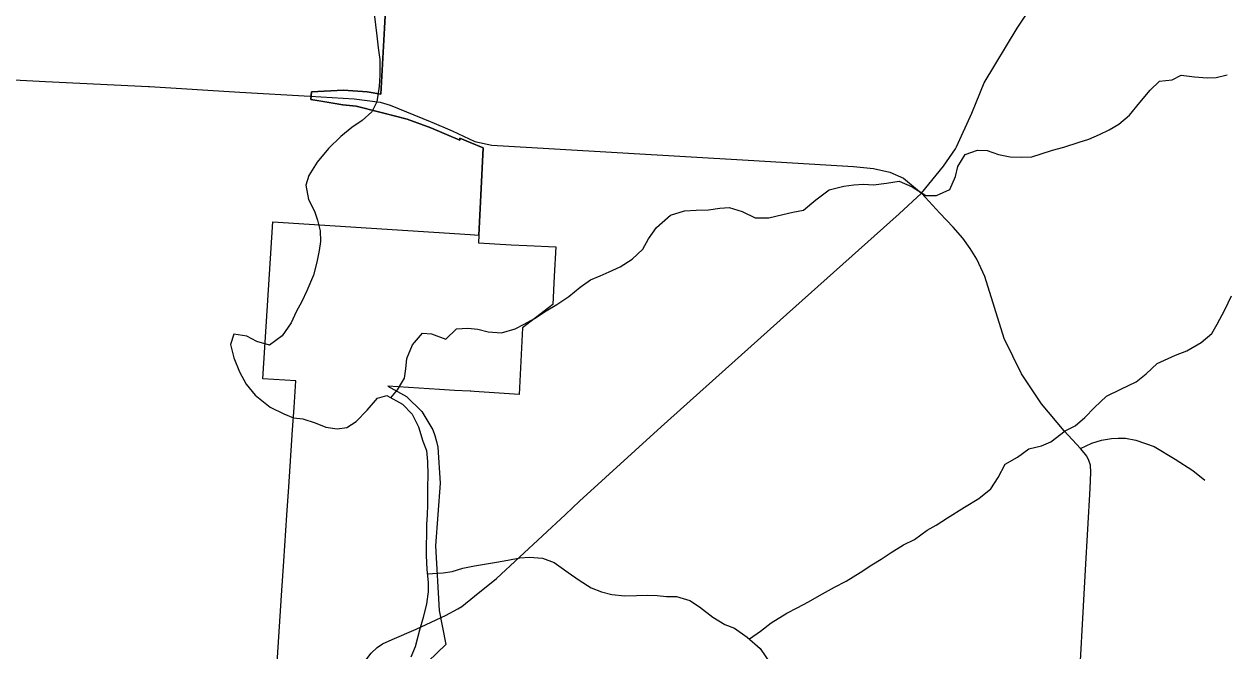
# Model space of a CAD drawing. Extents: x 208586767.6 to 208586821.4, y -134301046.9 to -134301022.9.
# Drawn here: x 208586781.515 to 208586782.765, y -134301027.057 to -134301026.405 of the extents above; entities that cross this region are included whole.
import ezdxf

# ---------------------------------------------------------------- set-up
doc = ezdxf.new("R2010")
doc.units = 0
for name, color, linetype in [('GM_X_City_Street', 7, 'Continuous'), ('GM_X_Corporation', 7, 'Continuous'), ('GM_X_Minor_River', 7, 'Continuous'), ('GM_X_Township_Road', 7, 'Continuous'), ('GM_X_US_Route', 7, 'Continuous')]:
    doc.layers.add(name, color=color, linetype=linetype)

msp = doc.modelspace()

# ---------------------------------------------------------------- linework, layer by layer
at = {"layer": 'GM_X_City_Street'}
for points in [[(208586782.6105, -134301027.1371), (208586782.6116, -134301027.1179), (208586782.6197, -134301026.9727), (208586782.6245, -134301026.8881), (208586782.6251, -134301026.8711), (208586782.6247, -134301026.8638), (208586782.623, -134301026.8589), (208586782.6209, -134301026.8545), (208586782.6181, -134301026.851), (208586782.6143, -134301026.8465), (208586782.5973, -134301026.8279), (208586782.5737, -134301026.7998), (208586782.5529, -134301026.7687), (208586782.5349, -134301026.7321), (208586782.5147, -134301026.6674), (208586782.5065, -134301026.6495), (208586782.4995, -134301026.6383), (208586782.4921, -134301026.6275), (208586782.482, -134301026.6159), (208586782.4679, -134301026.6014), (208586782.4489, -134301026.5808)], [(208586782.6143, -134301026.8465), (208586782.6263, -134301026.8408), (208586782.6364, -134301026.8378), (208586782.6468, -134301026.8361), (208586782.6537, -134301026.8356), (208586782.6611, -134301026.8356), (208586782.6721, -134301026.8377), (208586782.691, -134301026.8444), (208586782.7128, -134301026.8576), (208586782.7313, -134301026.8694), (208586782.7438, -134301026.8794)]]:
    msp.add_lwpolyline(points, dxfattribs=at)
at = {"layer": 'GM_X_Corporation'}
for points in [[(208586781.7773, -134301027.0857), (208586781.783, -134301026.9995), (208586781.7854, -134301026.9637), (208586781.7886, -134301026.9158), (208586781.7905, -134301026.8863), (208586781.7945, -134301026.8271), (208586781.796, -134301026.8037), (208586781.7979, -134301026.7761), (208586781.7635, -134301026.774), (208586781.7738, -134301026.6104), (208586781.9791, -134301026.6237), (208586781.9883, -134301026.6243), (208586781.9883, -134301026.6241), (208586781.9883, -134301026.6243), (208586781.9905, -134301026.5826), (208586781.9929, -134301026.5335), (208586781.9791, -134301026.5279), (208586781.9686, -134301026.5235), (208586781.9685, -134301026.5255), (208586781.9385, -134301026.5127), (208586781.9136, -134301026.5035), (208586781.8851, -134301026.4962), (208586781.8606, -134301026.4899), (208586781.8469, -134301026.4886), (208586781.8135, -134301026.4832), (208586781.8142, -134301026.4752), (208586781.8476, -134301026.4733), (208586781.872, -134301026.475), (208586781.8862, -134301026.4774), (208586781.89, -134301026.409), (208586781.8954, -134301026.3136)], [(208586781.8954, -134301026.3136), (208586781.89, -134301026.409), (208586781.8862, -134301026.4774), (208586781.872, -134301026.475), (208586781.8476, -134301026.4733), (208586781.8142, -134301026.4752), (208586781.8135, -134301026.4832), (208586781.8244, -134301026.4847), (208586781.8469, -134301026.4886), (208586781.8606, -134301026.4899), (208586781.8851, -134301026.4962), (208586781.8907, -134301026.4976), (208586781.9136, -134301026.5035), (208586781.9385, -134301026.5127), (208586781.9685, -134301026.5255), (208586781.9686, -134301026.5235), (208586781.9791, -134301026.5279), (208586781.9929, -134301026.5335), (208586781.9905, -134301026.5826), (208586781.9883, -134301026.6243), (208586781.9879, -134301026.6325), (208586782.0218, -134301026.6343), (208586782.0381, -134301026.6351), (208586782.0684, -134301026.6365), (208586782.0684, -134301026.6366), (208586782.0668, -134301026.6671), (208586782.0653, -134301026.6964), (208586782.0337, -134301026.7208), (208586782.0301, -134301026.7901), (208586781.9834, -134301026.7871), (208586781.9799, -134301026.7869), (208586781.9793, -134301026.7869), (208586781.963, -134301026.7859), (208586781.9472, -134301026.7849), (208586781.8936, -134301026.7815), (208586781.9131, -134301026.7923), (208586781.929, -134301026.8079), (208586781.9403, -134301026.8271), (208586781.9425, -134301026.833), (208586781.9442, -134301026.839), (208586781.9455, -134301026.8452), (208586781.9481, -134301026.8824), (208586781.9433, -134301026.9478), (208586781.9471, -134301027.0151), (208586781.954, -134301027.0505), (208586781.9354, -134301027.0683)]]:
    msp.add_lwpolyline(points, dxfattribs=at)
at = {"layer": 'GM_X_Minor_River'}
for points in [[(208586781.8794, -134301026.3939), (208586781.8823, -134301026.4167), (208586781.8837, -134301026.4293), (208586781.8852, -134301026.4414), (208586781.8851, -134301026.4581), (208586781.8846, -134301026.4691), (208586781.8822, -134301026.4854), (208586781.8768, -134301026.496), (208586781.8669, -134301026.5051), (208586781.8562, -134301026.5122), (208586781.8448, -134301026.5217), (208586781.8318, -134301026.5341), (208586781.82, -134301026.5485), (208586781.8115, -134301026.5621), (208586781.8084, -134301026.5723), (208586781.811, -134301026.5871), (208586781.8174, -134301026.5993), (208586781.8203, -134301026.6088), (208586781.8233, -134301026.6198), (208586781.8236, -134301026.6309), (208586781.822, -134301026.6403), (208586781.8197, -134301026.6525), (208586781.8162, -134301026.6661), (208586781.8092, -134301026.6824), (208586781.8042, -134301026.6934), (208586781.7981, -134301026.7043), (208586781.7931, -134301026.7157), (208586781.7835, -134301026.7293), (208586781.7706, -134301026.7387), (208586781.7573, -134301026.7352), (208586781.7467, -134301026.7295), (208586781.7334, -134301026.7275), (208586781.7299, -134301026.7381), (208586781.7333, -134301026.7522), (208586781.7393, -134301026.7666), (208586781.746, -134301026.7796), (208586781.7554, -134301026.791), (208586781.7713, -134301026.8033), (208586781.7853, -134301026.8105), (208586781.7955, -134301026.8144), (208586781.805, -134301026.8156), (208586781.8179, -134301026.8198), (208586781.8292, -134301026.8241), (208586781.841, -134301026.8261), (208586781.8508, -134301026.8246), (208586781.8608, -134301026.8182), (208586781.8722, -134301026.8065), (208586781.8829, -134301026.794), (208586781.8924, -134301026.7914), (208586781.9087, -134301026.8003), (208586781.9189, -134301026.8106), (208586781.9256, -134301026.8239), (208586781.9301, -134301026.8387), (208586781.9338, -134301026.8486), (208586781.9349, -134301026.86), (208586781.9352, -134301026.8741), (208586781.9347, -134301026.8866), (208586781.935, -134301026.9048), (208586781.9345, -134301026.9158), (208586781.9337, -134301026.9253), (208586781.9335, -134301026.9579), (208586781.9342, -134301026.9724), (208586781.9356, -134301026.986), (208586781.9355, -134301026.9955), (208586781.9339, -134301027.008), (208586781.9304, -134301027.0224), (208586781.9265, -134301027.0357), (208586781.9219, -134301027.0528), (208586781.9176, -134301027.0637)], [(208586781.8968, -134301026.7938), (208586781.9035, -134301026.7854), (208586781.9111, -134301026.7733), (208586781.9123, -134301026.7635), (208586781.9135, -134301026.7529), (208586781.9193, -134301026.7385), (208586781.9297, -134301026.7264), (208586781.9391, -134301026.7272), (208586781.9539, -134301026.7326), (208586781.965, -134301026.7217), (208586781.9767, -134301026.721), (208586781.9874, -134301026.7222), (208586781.998, -134301026.7249), (208586782.012, -134301026.7261), (208586782.0261, -134301026.722), (208586782.0356, -134301026.7171), (208586782.0463, -134301026.7111), (208586782.0585, -134301026.7032), (208586782.0695, -134301026.6965), (208586782.0821, -134301026.6882), (208586782.0939, -134301026.6784), (208586782.1046, -134301026.6709), (208586782.1145, -134301026.6667), (208586782.124, -134301026.6626), (208586782.1354, -134301026.6574), (208586782.148, -134301026.6495), (208586782.1591, -134301026.6389), (208586782.1648, -134301026.6283), (208586782.1733, -134301026.6162), (208586782.1878, -134301026.6034), (208586782.2022, -134301026.5989), (208586782.2144, -134301026.5983), (208586782.2273, -134301026.598), (208586782.239, -134301026.5961), (208586782.2489, -134301026.5954), (208586782.2622, -134301026.5997), (208586782.2758, -134301026.6062), (208586782.2902, -134301026.6063), (208586782.3047, -134301026.603), (208586782.3149, -134301026.6004), (208586782.3263, -134301026.5985), (208586782.3389, -134301026.5876), (208586782.353, -134301026.5771), (208586782.3682, -134301026.5734), (208586782.3785, -134301026.5719), (208586782.3887, -134301026.5712), (208586782.399, -134301026.572), (208586782.4126, -134301026.5702), (208586782.4256, -134301026.568), (208586782.4392, -134301026.5742), (208586782.4536, -134301026.583), (208586782.4646, -134301026.5831), (208586782.4783, -134301026.5767), (208586782.4844, -134301026.5634), (208586782.4868, -134301026.5528), (208586782.4944, -134301026.5403), (208586782.5074, -134301026.5359), (208586782.5172, -134301026.5363), (208586782.529, -134301026.5405), (208586782.5411, -134301026.5429), (208586782.5532, -134301026.5433), (208586782.5639, -134301026.5427), (208586782.5734, -134301026.5397), (208586782.5852, -134301026.5359), (208586782.597, -134301026.5326), (208586782.6129, -134301026.5274), (208586782.6232, -134301026.5244), (208586782.6342, -134301026.5195), (208586782.6441, -134301026.5147), (208586782.6544, -134301026.5087), (208586782.6655, -134301026.4996), (208586782.6762, -134301026.4864), (208586782.6869, -134301026.4735), (208586782.6968, -134301026.4641), (208586782.7097, -134301026.4627), (208586782.7193, -134301026.4578), (208586782.7329, -134301026.4594), (208586782.7462, -134301026.4606), (208586782.7557, -134301026.4603), (208586782.7671, -134301026.4573)], [(208586782.27, -134301027.0447), (208586782.2814, -134301027.0367), (208586782.2925, -134301027.028), (208586782.3089, -134301027.0179), (208586782.3195, -134301027.0122), (208586782.3313, -134301027.0062), (208586782.3427, -134301026.9995), (208586782.3584, -134301026.9908), (208586782.3705, -134301026.9844), (208586782.385, -134301026.9754), (208586782.3972, -134301026.9675), (208586782.4071, -134301026.9615), (208586782.4174, -134301026.9547), (208586782.4304, -134301026.9468), (208586782.4418, -134301026.9412), (208586782.4548, -134301026.9314), (208586782.4643, -134301026.9262), (208586782.4761, -134301026.9187), (208586782.4936, -134301026.9074), (208586782.5085, -134301026.8984), (208586782.5211, -134301026.8886), (208586782.5287, -134301026.8768), (208586782.536, -134301026.8628), (208586782.549, -134301026.8553), (208586782.5608, -134301026.8467), (208586782.5737, -134301026.8437), (208586782.5836, -134301026.8396), (208586782.5985, -134301026.8279), (208586782.6088, -134301026.8227), (208586782.6191, -134301026.814), (208586782.629, -134301026.8038), (208586782.6416, -134301026.7921), (208586782.6565, -134301026.7846), (208586782.6725, -134301026.7771), (208586782.6828, -134301026.7688), (208586782.6942, -134301026.7579), (208586782.7132, -134301026.7493), (208586782.725, -134301026.7448), (208586782.7399, -134301026.7361), (208586782.751, -134301026.7267), (208586782.7567, -134301026.7169), (208586782.7648, -134301026.7021), (208586782.7717, -134301026.6874)], [(208586781.9346, -134301026.9769), (208586781.9512, -134301026.9759), (208586781.9607, -134301026.9744), (208586781.9717, -134301026.9711), (208586781.9839, -134301026.9685), (208586781.9942, -134301026.967), (208586782.0067, -134301026.9648), (208586782.0185, -134301026.9626), (208586782.031, -134301026.9604), (208586782.0409, -134301026.9597), (208586782.0545, -134301026.9606), (208586782.0667, -134301026.9652), (208586782.0814, -134301026.9755), (208586782.0927, -134301026.9836), (208586782.1052, -134301026.9916), (208586782.1158, -134301026.9955), (208586782.1268, -134301026.9986), (208586782.1401, -134301026.9998), (208586782.1522, -134301026.9995), (208586782.164, -134301026.9992), (208586782.1739, -134301026.9996), (208586782.1837, -134301027.0004), (208586782.194, -134301027.0005), (208586782.208, -134301027.0047), (208586782.2178, -134301027.0112), (208586782.2318, -134301027.022), (208586782.2443, -134301027.0296), (208586782.2545, -134301027.0335), (208586782.2677, -134301027.0427), (208586782.2809, -134301027.0545), (208586782.2914, -134301027.0698)]]:
    msp.add_lwpolyline(points, dxfattribs=at)
at = {"layer": 'GM_X_Township_Road'}
for points in [[(208586780.8342, -134301026.4254), (208586780.874, -134301026.4276), (208586781.0986, -134301026.4395), (208586781.2301, -134301026.4468), (208586781.3348, -134301026.4528), (208586781.4511, -134301026.4599), (208586781.5374, -134301026.4643), (208586781.6444, -134301026.4696)], [(208586781.6444, -134301026.4696), (208586781.6454, -134301026.4696), (208586781.7395, -134301026.4754), (208586781.8128, -134301026.4797)], [(208586781.8128, -134301026.4797), (208586781.8584, -134301026.4824), (208586781.8855, -134301026.486), (208586781.8961, -134301026.4891), (208586781.9375, -134301026.506)], [(208586781.9375, -134301026.506), (208586781.9393, -134301026.5068), (208586781.9605, -134301026.5158), (208586781.9841, -134301026.5268), (208586782.0017, -134301026.5306), (208586782.2685, -134301026.5462)], [(208586782.2685, -134301026.5462), (208586782.3782, -134301026.5527), (208586782.3989, -134301026.5549), (208586782.4161, -134301026.5587), (208586782.4301, -134301026.5651), (208586782.4489, -134301026.5808)]]:
    msp.add_lwpolyline(points, dxfattribs=at)
at = {"layer": 'GM_X_US_Route'}
for points in [[(208586782.4853, -134301026.5325), (208586782.5012, -134301026.4973), (208586782.5143, -134301026.4659), (208586782.5486, -134301026.4088), (208586782.6056, -134301026.3226), (208586782.6341, -134301026.2817), (208586782.6793, -134301026.2103), (208586782.695, -134301026.1812), (208586782.7036, -134301026.1634), (208586782.7253, -134301026.0943), (208586782.7357, -134301026.0531), (208586782.7434, -134301026.0296), (208586782.7495, -134301026.0164), (208586782.7538, -134301026.0082), (208586782.7665, -134301025.9874), (208586782.9555, -134301025.7754), (208586783.0368, -134301025.6785), (208586783.1017, -134301025.6059), (208586783.1277, -134301025.5788), (208586783.1683, -134301025.5368), (208586783.2339, -134301025.4691), (208586783.2905, -134301025.4127), (208586783.3393, -134301025.3632)], [(208586782.0784, -134301026.915), (208586782.093, -134301026.9014), (208586782.1782, -134301026.824), (208586782.3084, -134301026.7068), (208586782.4258, -134301026.6021), (208586782.4489, -134301026.5808), (208586782.472, -134301026.5524), (208586782.4844, -134301026.5344), (208586782.4853, -134301026.5325)], [(208586781.9663, -134301027.0134), (208586781.9706, -134301027.0111), (208586781.9837, -134301027.0003), (208586782.0068, -134301026.9817), (208586782.0784, -134301026.915)], [(208586781.949, -134301027.0225), (208586781.9536, -134301027.0203), (208586781.9663, -134301027.0134)], [(208586781.8561, -134301027.0915), (208586781.868, -134301027.0712), (208586781.8716, -134301027.0653), (208586781.8763, -134301027.0595), (208586781.8826, -134301027.0535), (208586781.8882, -134301027.0498), (208586781.8981, -134301027.0454), (208586781.9231, -134301027.0346), (208586781.949, -134301027.0225)]]:
    msp.add_lwpolyline(points, dxfattribs=at)

doc.saveas('drawing.dxf')
